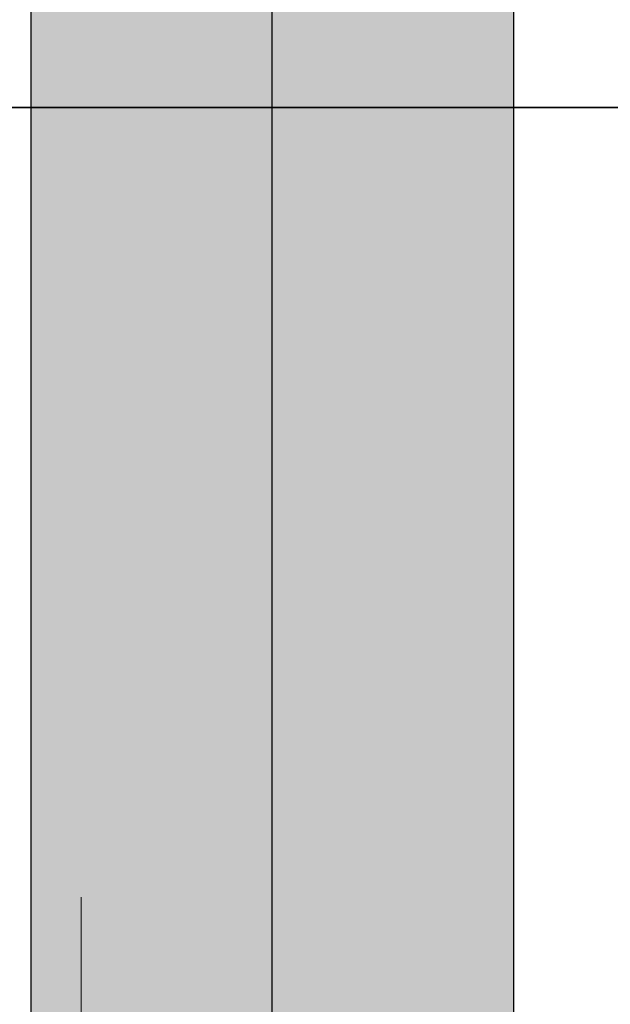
# Model space of a CAD drawing. Extents: x -132 to 668, y -61 to 533.
# Tile 263 of 321: x 75.41 to 76.76, y 463.39 to 465.64. Entities that reach past the tile are written whole.
import ezdxf

# ---------------------------------------------------------------- set-up
doc = ezdxf.new("R2010")
doc.units = 0
doc.layers.get('0').update_dxf_attribs({"lineweight": 5})
doc.layers.add('0-Shading', color=7, linetype='Continuous', lineweight=5)
doc.layers.add('5_EG-BESTAND', color=7, linetype='Continuous', lineweight=25)
doc.layers.add('S_Kaltwasser', color=7, linetype='Continuous', lineweight=18, true_color=0x005e00)
doc.layers.add('S_Warmwasser-OG', color=1, linetype='Continuous', lineweight=25, true_color=0xff0000)

# ---------------------------------------------------------------- blocks, each defined once
blk = doc.blocks.new('3D-Ansicht-A07AMLNC1N', base_point=(61.7834, 423.9531))
at = {"layer": '0-Shading', "color": 1, "true_color": 0xf50000}
for points in [[(75.6005, 492.7007), (75.6005, 461.4604), (75.9894, 492.7674), (75.9894, 461.4604)], [(75.9894, 492.7674), (75.9894, 461.4604), (76.3783, 492.7007), (76.3783, 461.4604)]]:
    blk.add_solid(points, dxfattribs=at)
at = {"layer": '0-Shading', "color": 14, "true_color": 0xb00000}
for points in [[(75.4394, 492.5396), (75.4394, 461.4604), (75.6005, 492.7007), (75.6005, 461.4604)], [(76.3783, 492.7007), (76.3783, 461.4604), (76.5394, 492.5396), (76.5394, 461.4604)]]:
    blk.add_solid(points, dxfattribs=at)
blk = doc.blocks.new('Referenz-A07AMLRC1N', base_point=(61.7834, 465.4354))
at = {"layer": '5_EG-BESTAND', "color": 0, "lineweight": 35}
for p, q in [((120.8736, 465.4354), (61.7834, 465.4354)), ((76.754, 465.4354), (61.7834, 465.4354)), ((76.754, 465.4354), (76.754, 465.4354))]:
    blk.add_line(p, q, dxfattribs=at)
blk = doc.blocks.new('Sanpress INOX-A07AMLS61N', base_point=(75.554, 456.6354))
at = {"color": 0, "linetype": 'ByBlock', "lineweight": -2, "ltscale": 0.18}
blk.add_line((75.554, 456.6354), (75.554, 463.6354), dxfattribs=at)
blk = doc.blocks.new('Sanpress INOX-A07AMLSC1N', base_point=(75.554, 451.4354))
at = {"color": 0, "linetype": 'ByBlock', "lineweight": -2, "ltscale": 0.18}
blk.add_line((75.554, 463.6354), (75.554, 451.4354), dxfattribs=at)
blk = doc.blocks.new('Sanpress INOX-A07AMLSU1N', base_point=(75.9894, 458.6354))
at = {"color": 0, "linetype": 'ByBlock', "lineweight": -2, "ltscale": 0.25}
blk.add_line((75.9894, 460.6354), (75.9894, 496.4354), dxfattribs=at)
blk = doc.blocks.new('Geometrie-A07AMLT01N', base_point=(74.0291, 450.7554))
at = {"layer": 'S_Warmwasser-OG'}
for p, q in [((75.4394, 495.6104), (75.4394, 461.4604)), ((76.5394, 461.4604), (76.5394, 495.6104))]:
    blk.add_line(p, q, dxfattribs=at)

msp = doc.modelspace()

# ---------------------------------------------------------------- block references
msp.add_blockref('3D-Ansicht-A07AMLNC1N', (61.7834, 423.9531))
at = {"linetype": 'Continuous', "ltscale": 0.13}
msp.add_blockref('Geometrie-A07AMLT01N', (74.0291, 450.7554), dxfattribs=at)
at = {"color": 251, "lineweight": 25, "ltscale": 0.25, "true_color": 0x585858}
msp.add_blockref('Referenz-A07AMLRC1N', (61.7834, 465.4354), dxfattribs=at)
at = {"layer": 'S_Kaltwasser', "ltscale": 0.18}
for name, p in [('Sanpress INOX-A07AMLS61N', (75.554, 456.6354)), ('Sanpress INOX-A07AMLSC1N', (75.554, 451.4354))]:
    msp.add_blockref(name, p, dxfattribs=at)
at = {"layer": 'S_Warmwasser-OG', "ltscale": 0.25}
msp.add_blockref('Sanpress INOX-A07AMLSU1N', (75.9894, 458.6354), dxfattribs=at)

doc.saveas('drawing.dxf')
